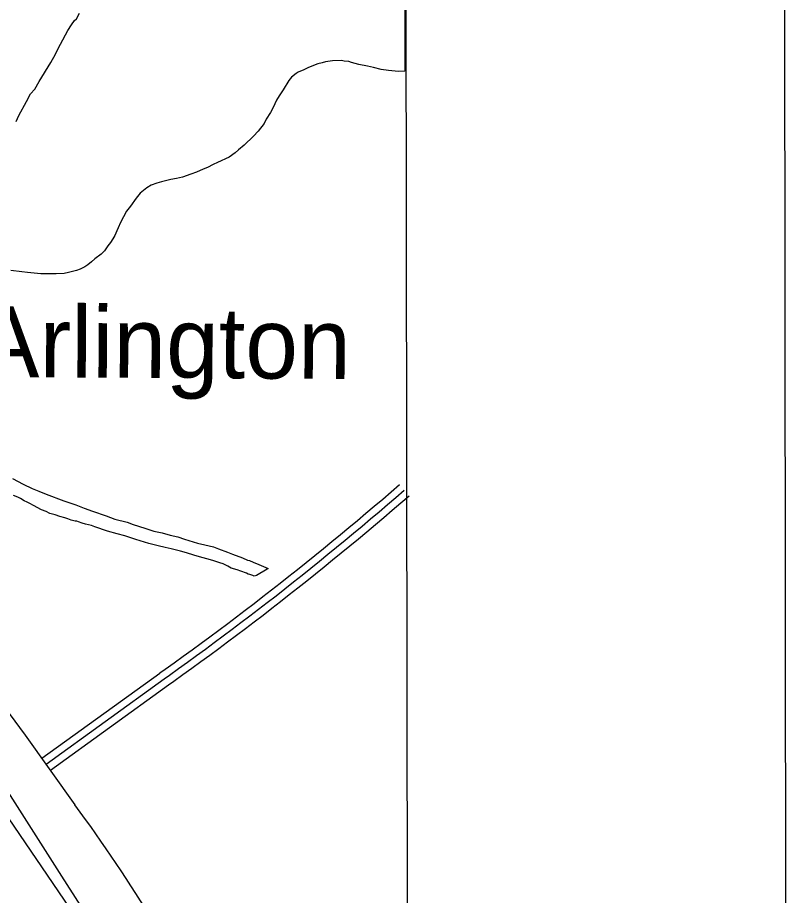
# Model space of a CAD drawing. Extents: x 3297735 to 3335592, y 670436 to 695807.
# Drawn here: x 3332592 to 3334175, y 685115 to 686909 of the extents above; entities that cross this region are included whole.
import ezdxf

# ---------------------------------------------------------------- set-up
doc = ezdxf.new("R2010")
doc.units = 0
for name, color, linetype in [('V-ANNO-SYMB', 7, 'Continuous'), ('V-GRID-FRAM', 7, 'Continuous'), ('V-RAIL-TRAK', 7, 'Continuous'), ('V-ROAD-CNTR', 7, 'Continuous'), ('V-SITE-VEGE', 7, 'Continuous'), ('V-TOPO-GNAM-IDEN', 7, 'Continuous')]:
    doc.layers.add(name, color=color, linetype=linetype)

msp = doc.modelspace()

# ---------------------------------------------------------------- linework, layer by layer
at = {"layer": 'V-ANNO-SYMB'}
msp.add_lwpolyline([(3301092, 671647.5), (3334175.2, 671681.1), (3334151.9, 694597.7), (3301068.7, 694564), (3301092, 671647.5)], dxfattribs=at)
at = {"layer": 'V-GRID-FRAM'}
msp.add_lwpolyline([(3301851.4, 693996.5), (3333375, 694028.6), (3333401.5, 675844.1), (3301862, 675812)], close=True, dxfattribs=at)
at = {"layer": 'V-RAIL-TRAK'}
msp.add_line((3332142.4, 685904.4), (3333058.7, 684560), dxfattribs=at)
at = {"layer": 'V-ROAD-CNTR'}
for points in [[(3333384.8, 684057.4), (3333088.3, 684521.1), (3333014.5, 684635.1), (3332682.5, 685154.2), (3332443.3, 685529.1), (3332170.2, 685953.8), (3332083, 686095.9), (3331853.7, 686451.2), (3331718.4, 686661.6), (3331631.3, 686796.4), (3331288.4, 687336.6), (3331003.1, 687776.2), (3330923.2, 687886.9)], [(3333372.2, 685954), (3333355.1, 685939.2), (3333338, 685924.5), (3333320.8, 685909.9), (3333303.6, 685895.3), (3333286.3, 685880.7), (3333269, 685866.2), (3333251.6, 685851.8), (3333234.2, 685837.5), (3333216.7, 685823.2), (3333199.2, 685809), (3333181.6, 685794.8), (3333164, 685780.7), (3333146.3, 685766.7), (3333128.6, 685752.7), (3333110.8, 685738.8), (3333093, 685724.9), (3333075.1, 685711.1), (3333057.2, 685697.4), (3333039.2, 685683.7), (3333021.2, 685670.1), (3333003.1, 685656.6), (3332985, 685643.1), (3332966.8, 685629.7), (3332948.6, 685616.4), (3332930.4, 685603.1), (3332912.1, 685589.9), (3332893.7, 685576.7), (3332882.6, 685568.9)], [(3333382, 685942.7), (3333364.9, 685927.9), (3333347.8, 685913.1), (3333330.6, 685898.4), (3333313.3, 685883.8), (3333296, 685869.2), (3333278.6, 685854.7), (3333261.2, 685840.3), (3333243.7, 685825.9), (3333226.2, 685811.6), (3333208.6, 685797.3), (3333191, 685783.1), (3333173.3, 685769), (3333155.6, 685754.9), (3333137.9, 685740.9), (3333120, 685726.9), (3333102.2, 685713.1), (3333084.3, 685699.2), (3333066.3, 685685.5), (3333048.3, 685671.8), (3333030.2, 685658.2), (3333012.1, 685644.6), (3332993.9, 685631.1), (3332975.7, 685617.6), (3332957.5, 685604.3), (3332939.2, 685591), (3332920.8, 685577.7), (3332902.4, 685564.5), (3332891.3, 685556.6)], [(3333391.9, 685931.3), (3333374.7, 685916.5), (3333357.5, 685901.7), (3333340.3, 685887), (3333323, 685872.3), (3333305.6, 685857.7), (3333288.2, 685843.2), (3333270.8, 685828.7), (3333253.2, 685814.3), (3333235.7, 685799.9), (3333218.1, 685785.6), (3333200.4, 685771.4), (3333182.7, 685757.2), (3333164.9, 685743.1), (3333147.1, 685729.1), (3333129.3, 685715.1), (3333111.4, 685701.2), (3333093.4, 685687.3), (3333075.4, 685673.6), (3333057.3, 685659.8), (3333039.2, 685646.2), (3333021.1, 685632.6), (3333002.9, 685619), (3332984.6, 685605.6), (3332966.3, 685592.2), (3332948, 685578.8), (3332929.6, 685565.5), (3332911.2, 685552.3), (3332900, 685544.4)], [(3332499.2, 685588.4), (3332607.4, 685442.6), (3332709, 685299.8)], [(3332882.6, 685568.8), (3332641.3, 685394.8)], [(3332891.3, 685556.6), (3332650.1, 685382.6)], [(3332900.1, 685544.5), (3332658.9, 685370.5)]]:
    msp.add_lwpolyline(points, dxfattribs=at)
msp.add_arc((3330026.6, 683322.5), 3332.5, 31.3611, 36.3953, dxfattribs=at)
at = {"layer": 'V-SITE-VEGE'}
for p, q in [((3333382.4, 687307.4), (3333383.2, 686799.5)), ((3332712.4, 686907), (3332718.5, 686918.1)), ((3332702.1, 686894.5), (3332708.3, 686903.5)), ((3332708.3, 686903.5), (3332712.4, 686907)), ((3332689.9, 686874.4), (3332694.6, 686882.7)), ((3332694.6, 686882.7), (3332702.1, 686894.5)), ((3332674.2, 686844.5), (3332689.9, 686874.4)), ((3332669.4, 686834.8), (3332674.2, 686844.5)), ((3332659.9, 686817.5), (3332669.4, 686834.8)), ((3332636, 686778.6), (3332659.9, 686817.5)), ((3333186.5, 686807), (3333176.8, 686802.8)), ((3333205.1, 686814.7), (3333186.5, 686807)), ((3333214, 686816.9), (3333205.1, 686814.7)), ((3333220.9, 686819), (3333214, 686816.9)), ((3333235.4, 686821.2), (3333220.9, 686819)), ((3333254.1, 686821.3), (3333235.4, 686821.2)), ((3333258.9, 686820), (3333254.1, 686821.3)), ((3333268.6, 686819.4), (3333258.9, 686820)), ((3333274.1, 686817.3), (3333268.6, 686819.4)), ((3333289.4, 686813.3), (3333274.1, 686817.3)), ((3333306.7, 686810), (3333289.4, 686813.3)), ((3333319.1, 686807.3), (3333306.7, 686810)), ((3333335.1, 686803.3), (3333319.1, 686807.3)), ((3333151.4, 686787.4), (3333145.9, 686780.4)), ((3333161, 686795), (3333151.4, 686787.4)), ((3333165.1, 686797.8), (3333161, 686795)), ((3333176.8, 686802.8), (3333165.1, 686797.8)), ((3333349.6, 686801.3), (3333335.1, 686803.3)), ((3333370.3, 686799.4), (3333349.6, 686801.3)), ((3333383.2, 686799.5), (3333370.3, 686799.4)), ((3332627.1, 686763.3), (3332636, 686778.6)), ((3333145.9, 686780.4), (3333134.3, 686761.7)), ((3332610.1, 686737.6), (3332618.2, 686753.6)), ((3332618.2, 686753.6), (3332627.1, 686763.3)), ((3333134.3, 686761.7), (3333126.1, 686749.2)), ((3332594.4, 686709.2), (3332610.1, 686737.6)), ((3333121.3, 686740.2), (3333114.5, 686725.6)), ((3333126.1, 686749.2), (3333121.3, 686740.2)), ((3333108.4, 686715.2), (3333100.2, 686702)), ((3333114.5, 686725.6), (3333108.4, 686715.2)), ((3332588.9, 686696.7), (3332594.4, 686709.2)), ((3333100.2, 686702), (3333095.5, 686693)), ((3333095.5, 686693), (3333083.8, 686677)), ((3333074.2, 686666.6), (3333055, 686648.4)), ((3333083.8, 686677), (3333074.2, 686666.6)), ((3333055, 686648.4), (3333043.4, 686638.7)), ((3333036.5, 686633.1), (3333024.1, 686624)), ((3333043.4, 686638.7), (3333036.5, 686633.1)), ((3332991.8, 686609.3), (3332980.1, 686603)), ((3333000.7, 686612.8), (3332991.8, 686609.3)), ((3333024.1, 686624), (3333000.7, 686612.8)), ((3332957.3, 686593.1), (3332945.6, 686588.9)), ((3332971.1, 686599.4), (3332957.3, 686593.1)), ((3332980.1, 686603), (3332971.1, 686599.4)), ((3332886.3, 686573.9), (3332876.7, 686571.1)), ((3332904.9, 686578.2), (3332886.3, 686573.9)), ((3332916.7, 686580.4), (3332904.9, 686578.2)), ((3332929.1, 686583.2), (3332916.7, 686580.4)), ((3332945.6, 686588.9), (3332929.1, 686583.2)), ((3332856, 686561.2), (3332842.3, 686550.1)), ((3332864.9, 686566.8), (3332856, 686561.2)), ((3332876.7, 686571.1), (3332864.9, 686566.8)), ((3332834, 686540.4), (3332822.4, 686523.7)), ((3332842.3, 686550.1), (3332834, 686540.4)), ((3332822.4, 686523.7), (3332814.2, 686513.3)), ((3332808.1, 686502.1), (3332802, 686490.4)), ((3332814.2, 686513.3), (3332808.1, 686502.1)), ((3332802, 686490.4), (3332797.2, 686479.3)), ((3332790.4, 686464), (3332786.3, 686457.1)), ((3332794.5, 686473.7), (3332790.4, 686464)), ((3332797.2, 686479.3), (3332794.5, 686473.7)), ((3332781.5, 686449.4), (3332776.1, 686442.5)), ((3332786.3, 686457.1), (3332781.5, 686449.4)), ((3332769.2, 686432.8), (3332762.4, 686425.8)), ((3332776.1, 686442.5), (3332769.2, 686432.8)), ((3332750, 686416), (3332743.1, 686409.8)), ((3332762.4, 686425.8), (3332750, 686416)), ((3332600.3, 686389.3), (3332578.1, 686392.6)), ((3332712.2, 686392.2), (3332696.3, 686388)), ((3332719.8, 686395.1), (3332712.2, 686392.2)), ((3332729.4, 686400), (3332719.8, 686395.1)), ((3332735.6, 686404.2), (3332729.4, 686400)), ((3332743.1, 686409.8), (3332735.6, 686404.2)), ((3332612, 686388), (3332600.3, 686389.3)), ((3332639.7, 686385.5), (3332612, 686388)), ((3332670.8, 686385.7), (3332639.7, 686385.5)), ((3332687.4, 686386.5), (3332670.8, 686385.7)), ((3332696.3, 686388), (3332687.4, 686386.5)), ((3332581.4, 685967), (3332603.6, 685955.4)), ((3332603.6, 685955.4), (3332621.6, 685946.6)), ((3332621.6, 685946.6), (3332635.5, 685941.2)), ((3332592.7, 685929.1), (3332583.7, 685932.5)), ((3332597.6, 685926.4), (3332592.7, 685929.1)), ((3332605.2, 685921.6), (3332597.6, 685926.4)), ((3332635.5, 685941.2), (3332650, 685935)), ((3332650, 685935), (3332686.1, 685921.5)), ((3332611.5, 685918.9), (3332605.2, 685921.6)), ((3332617, 685916.1), (3332611.5, 685918.9)), ((3332624.6, 685912), (3332617, 685916.1)), ((3332640.6, 685903.2), (3332624.6, 685912)), ((3332686.1, 685921.5), (3332711, 685913.4)), ((3332711, 685913.4), (3332728.3, 685906.6)), ((3332650.3, 685899.8), (3332640.6, 685903.2)), ((3332657.9, 685895.7), (3332650.3, 685899.8)), ((3332669, 685893), (3332657.9, 685895.7)), ((3332678, 685889.7), (3332669, 685893)), ((3332688.4, 685887), (3332678, 685889.7)), ((3332728.3, 685906.6), (3332745, 685900.5)), ((3332745, 685900.5), (3332772.7, 685891.1)), ((3332772.7, 685891.1), (3332790.7, 685884.3)), ((3332694.6, 685884.9), (3332688.4, 685887)), ((3332701.6, 685882.2), (3332694.6, 685884.9)), ((3332709.9, 685880.2), (3332701.6, 685882.2)), ((3332713.3, 685880.2), (3332709.9, 685880.2)), ((3332716.1, 685878.2), (3332713.3, 685880.2)), ((3332723.7, 685875.5), (3332716.1, 685878.2)), ((3332730.7, 685873.5), (3332723.7, 685875.5)), ((3332743.1, 685870.8), (3332730.7, 685873.5)), ((3332790.7, 685884.3), (3332815.6, 685877.6)), ((3332815.6, 685877.6), (3332828.1, 685872.8)), ((3332828.1, 685872.8), (3332851.6, 685865.4)), ((3332750, 685868.1), (3332743.1, 685870.8)), ((3332775.7, 685859.3), (3332750, 685868.1)), ((3332795.1, 685853.9), (3332775.7, 685859.3)), ((3332811, 685849.9), (3332795.1, 685853.9)), ((3332851.6, 685865.4), (3332870.3, 685859.3)), ((3332870.3, 685859.3), (3332887.6, 685856)), ((3332887.6, 685856), (3332903.6, 685851.3)), ((3332833.8, 685842.5), (3332811, 685849.9)), ((3332860.2, 685834.4), (3332833.8, 685842.5)), ((3332903.6, 685851.3), (3332919.5, 685848)), ((3332919.5, 685848), (3332933.3, 685843.2)), ((3332933.3, 685843.2), (3332959.7, 685835.1)), ((3332878.9, 685829.7), (3332860.2, 685834.4)), ((3332893.4, 685826.3), (3332878.9, 685829.7)), ((3332905.9, 685823), (3332893.4, 685826.3)), ((3332924.5, 685818.3), (3332905.9, 685823)), ((3332937, 685814.9), (3332924.5, 685818.3)), ((3332959.7, 685835.1), (3332974.2, 685831.8)), ((3332974.2, 685831.8), (3332992.2, 685827.1)), ((3332992.2, 685827.1), (3333002.6, 685823)), ((3333002.6, 685823), (3333020.6, 685816.3)), ((3332952.2, 685810.2), (3332937, 685814.9)), ((3332959.2, 685808.2), (3332952.2, 685810.2)), ((3332991, 685799.5), (3332959.2, 685808.2)), ((3333020.6, 685816.3), (3333031, 685812.2)), ((3333031, 685812.2), (3333051.8, 685804.8)), ((3333051.8, 685804.8), (3333061.5, 685800)), ((3333061.5, 685800), (3333065.6, 685799.3)), ((3333004.9, 685794.7), (3332991, 685799.5)), ((3333011.8, 685792.7), (3333004.9, 685794.7)), ((3333021.5, 685787.9), (3333011.8, 685792.7)), ((3333028.5, 685783.8), (3333021.5, 685787.9)), ((3333040.9, 685780.5), (3333028.5, 685783.8)), ((3333065.6, 685799.3), (3333073.3, 685795.9)), ((3333073.3, 685795.9), (3333085.1, 685791.2)), ((3333085.1, 685791.2), (3333103.8, 685783)), ((3333103.8, 685783), (3333101.7, 685781.6)), ((3333047.8, 685777.8), (3333040.9, 685780.5)), ((3333059.6, 685773.7), (3333047.8, 685777.8)), ((3333063.1, 685771.7), (3333059.6, 685773.7)), ((3333066.6, 685771), (3333063.1, 685771.7)), ((3333072.8, 685769), (3333066.6, 685771)), ((3333075.6, 685767.6), (3333072.8, 685769)), ((3333080.4, 685769), (3333075.6, 685767.6)), ((3333101.7, 685781.6), (3333080.4, 685769))]:
    msp.add_line(p, q, dxfattribs=at)

# ---------------------------------------------------------------- texts
at = {"layer": 'V-TOPO-GNAM-IDEN'}
msp.add_text('Arlington', height=145, rotation=359.6879, dxfattribs=at).set_placement((3332507.2, 686174.7))

doc.saveas('drawing.dxf')
